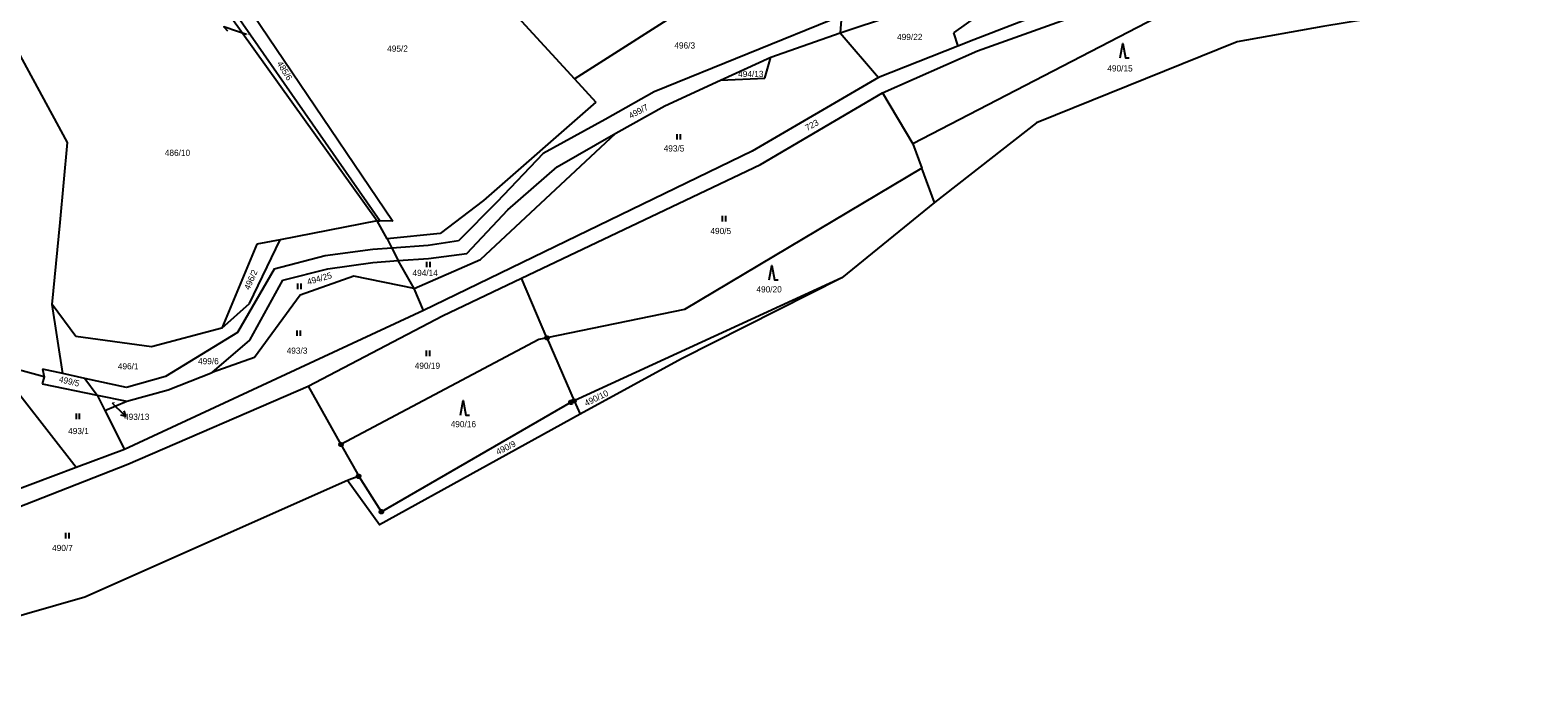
# Model space of a CAD drawing. Extents: x -694465 to -690527, y -983694 to -978978.
# Drawn here: x -694074.3 to -693660.8, y -982293.3 to -982116.3 of the extents above; entities that cross this region are included whole.
import ezdxf

# ---------------------------------------------------------------- set-up
doc = ezdxf.new("R2010")
doc.units = 0
for name, color, linetype in [('Vrstva 1', 7, 'Continuous'), ('Vrstva 16', 7, 'Continuous'), ('Vrstva 18', 7, 'Continuous'), ('Vrstva 24', 7, 'Continuous'), ('Vrstva 25', 7, 'Continuous'), ('Vrstva 29', 7, 'Continuous')]:
    doc.layers.add(name, color=color, linetype=linetype)

msp = doc.modelspace()

# ---------------------------------------------------------------- linework, layer by layer
at = {"layer": 'Vrstva 1'}
for points in [[(-693968.65, -982082.15), (-693925.04, -982129.62)], [(-694036.4, -982088.67), (-693979.15, -982168.57)], [(-693978.44, -982168.59), (-694034.43, -982088.03)], [(-694030.22, -982086.66), (-693974.83, -982168.69)], [(-693852.16, -982117.06), (-693793.91, -982097.65)], [(-693793.91, -982097.65), (-693821.06, -982117.08)], [(-693814.5, -982122.01), (-693747.88, -982098.08)], [(-693773.25, -982102.64), (-693815.47, -982118.99)], [(-693660.79, -982105.49), (-693719.8, -982115.29), (-693743.29, -982119.46)], [(-693925.04, -982129.62), (-693890.5, -982107.59)], [(-693851.77, -982112.35), (-693903.16, -982133.19)], [(-693851.77, -982112.35), (-693852.16, -982117.06)], [(-693765.47, -982112.88), (-693832.2, -982147.45)], [(-693871.18, -982123.74), (-693852.16, -982117.06)], [(-693852.16, -982117.06), (-693841.67, -982129.24)], [(-693821.06, -982117.08), (-693819.84, -982120.7)], [(-694064.07, -982147.1), (-694077.57, -982122.13)], [(-693819.84, -982120.7), (-693841.67, -982129.24)], [(-693840.51, -982133.53), (-693814.5, -982122.01)], [(-693743.29, -982119.46), (-693798.28, -982141.71), (-693826.24, -982163.52)], [(-693815.47, -982118.99), (-693819.84, -982120.7)], [(-693885.01, -982129.97), (-693871.18, -982123.74)], [(-693872.78, -982129.47), (-693871.18, -982123.74)], [(-693925.04, -982129.62), (-693919.16, -982136.03)], [(-693900.26, -982137.03), (-693885.01, -982129.97)], [(-693885.01, -982129.97), (-693872.78, -982129.47)], [(-693841.67, -982129.24), (-693876.28, -982149.5)], [(-693903.16, -982133.19), (-693916.63, -982140.76)], [(-693874, -982153.15), (-693840.51, -982133.53)], [(-693840.51, -982133.53), (-693832.2, -982147.45)], [(-693919.16, -982136.03), (-693949.94, -982163.04)], [(-693913.65, -982144.52), (-693900.26, -982137.03)], [(-693916.63, -982140.76), (-693933.58, -982150.11)], [(-694066.11, -982168.99), (-694064.07, -982147.1)], [(-693950.77, -982179.22), (-693913.65, -982144.52)], [(-693929.8, -982153.76), (-693913.65, -982144.52)], [(-693876.28, -982149.5), (-693966.47, -982193.17)], [(-693933.58, -982150.11), (-693946.33, -982163.5)], [(-693832.2, -982147.45), (-693829.72, -982154.14)], [(-693943.31, -982165.58), (-693929.8, -982153.76)], [(-693939.54, -982184.32), (-693874, -982153.15)], [(-693829.72, -982154.14), (-693894.82, -982192.91)], [(-693826.24, -982163.52), (-693829.72, -982154.14)], [(-693949.94, -982163.04), (-693961.85, -982172.09)], [(-693946.33, -982163.5), (-693956.84, -982174.03)], [(-693826.24, -982163.52), (-693851.67, -982184.22)], [(-693954.58, -982177.57), (-693943.31, -982165.58)], [(-694068.28, -982191.53), (-694066.11, -982168.99)], [(-693979.15, -982168.57), (-694005.78, -982173.77)], [(-693976.37, -982173.53), (-693979.15, -982168.57)], [(-693979.15, -982168.57), (-693978.44, -982168.59)], [(-693974.83, -982168.69), (-693978.44, -982168.59)], [(-694012.1, -982175.01), (-694021.78, -982197.99)], [(-694014.11, -982191.25), (-694005.78, -982173.77)], [(-694005.78, -982173.77), (-694012.1, -982175.01)], [(-693975.1, -982176.05), (-693980.29, -982176.44)], [(-693961.85, -982172.09), (-693976.37, -982173.53)], [(-693976.37, -982173.53), (-693975.1, -982176.05)], [(-693965.12, -982175.3), (-693975.1, -982176.05)], [(-693975.1, -982176.05), (-693973.36, -982179.48)], [(-693956.84, -982174.03), (-693965.12, -982175.3)], [(-693993.37, -982178.16), (-694007.35, -982181.83)], [(-693980.29, -982176.44), (-693993.37, -982178.16)], [(-693992.71, -982181.75), (-693980.36, -982179.96)], [(-693980.36, -982179.96), (-693973.36, -982179.48)], [(-693973.36, -982179.48), (-693965.02, -982178.9)], [(-693968.96, -982187.16), (-693973.36, -982179.48)], [(-693968.96, -982187.16), (-693950.77, -982179.22)], [(-693965.02, -982178.9), (-693954.58, -982177.57)], [(-694007.35, -982181.83), (-694017.43, -982199.15)], [(-694005.02, -982184.89), (-693992.71, -982181.75)], [(-693985.53, -982183.78), (-694000.27, -982188.99)], [(-693968.96, -982187.16), (-693985.53, -982183.78)], [(-693961.23, -982194.63), (-693939.54, -982184.32)], [(-693932.56, -982200.63), (-693939.54, -982184.32)], [(-693851.67, -982184.22), (-693925.14, -982217.95)], [(-693851.67, -982184.22), (-693895.7, -982206.4)], [(-694014.09, -982201.29), (-694005.02, -982184.89)], [(-693966.47, -982193.17), (-693968.96, -982187.16)], [(-694061.8, -982200.3), (-694068.28, -982191.53)], [(-694065.36, -982210.4), (-694068.28, -982191.53)], [(-694021.78, -982197.99), (-694014.11, -982191.25)], [(-694000.27, -982188.99), (-694012.76, -982206.06)], [(-693966.47, -982193.17), (-694048.47, -982231.28)], [(-693998.06, -982213.88), (-693961.23, -982194.63)], [(-693894.82, -982192.91), (-693932.56, -982200.63)], [(-694041, -982203.08), (-694061.8, -982200.3)], [(-694021.78, -982197.99), (-694041, -982203.08)], [(-694017.43, -982199.15), (-694037.18, -982211.21)], [(-693932.56, -982200.63), (-693934.82, -982201.09)], [(-693932.56, -982200.63), (-693925.14, -982217.95)], [(-694024.41, -982210.14), (-694014.09, -982201.29)], [(-693934.82, -982201.09), (-693989.07, -982229.89)], [(-694070.46, -982211.34), (-694084.04, -982207.7)], [(-694061.66, -982236.24), (-694084.04, -982207.7)], [(-694012.76, -982206.06), (-694024.41, -982210.14)], [(-693895.7, -982206.4), (-693923.42, -982221.62)], [(-694070.46, -982211.34), (-694071.05, -982213.27)], [(-694071.05, -982213.27), (-694055.91, -982216.34)], [(-694065.36, -982210.4), (-694070.91, -982209.27)], [(-694070.91, -982209.27), (-694070.46, -982211.34)], [(-694059.3, -982211.76), (-694065.36, -982210.4)], [(-694047.89, -982214.31), (-694059.3, -982211.76)], [(-694059.3, -982211.76), (-694055.91, -982216.34)], [(-694037.18, -982211.21), (-694047.89, -982214.31)], [(-694036.44, -982214.87), (-694024.41, -982210.14)], [(-694055.91, -982216.34), (-694053.79, -982220.6)], [(-694055.91, -982216.34), (-694047.79, -982217.99)], [(-694047.79, -982217.99), (-694036.44, -982214.87)], [(-694047.55, -982235.33), (-693998.06, -982213.88)], [(-693998.06, -982213.88), (-693989.07, -982229.89)], [(-694053.79, -982220.6), (-694047.79, -982217.99)], [(-694053.79, -982220.6), (-694048.47, -982231.28)], [(-693923.42, -982221.62), (-693978.53, -982251.89), (-693987.27, -982239.73)], [(-693925.96, -982218.32), (-693977.98, -982248.33)], [(-693925.14, -982217.95), (-693925.96, -982218.32)], [(-693925.14, -982217.95), (-693923.42, -982221.62)], [(-693989.07, -982229.89), (-693984.18, -982238.61)], [(-694048.47, -982231.28), (-694061.66, -982236.24)], [(-694061.66, -982236.24), (-694080.61, -982243.37)], [(-694078.03, -982247.22), (-694047.55, -982235.33)], [(-693987.27, -982239.73), (-694059.27, -982271.73), (-694122.38, -982289.88), (-694149.41, -982293.32)], [(-693984.18, -982238.61), (-693987.27, -982239.73)], [(-693977.98, -982248.33), (-693984.18, -982238.61)]]:
    msp.add_lwpolyline(points, dxfattribs=at)
at = {"layer": 'Vrstva 16'}
for p, q in [((-694014.95, -982117.51), (-694017.42, -982116.68)), ((-694051.86, -982218.49), (-694050.96, -982219.36))]:
    msp.add_line(p, q, dxfattribs=at)
at = {"layer": 'Vrstva 24'}
for points in [[(-693932.406, -982200.154), (-693932.156, -982200.336), (-693932.06, -982200.63), (-693932.156, -982200.924), (-693932.406, -982201.106), (-693932.714, -982201.106), (-693932.964, -982200.924), (-693933.06, -982200.63), (-693932.964, -982200.336), (-693932.714, -982200.154)], [(-693924.986, -982217.474), (-693924.736, -982217.656), (-693924.64, -982217.95), (-693924.736, -982218.244), (-693924.986, -982218.426), (-693925.294, -982218.426), (-693925.544, -982218.244), (-693925.64, -982217.95), (-693925.544, -982217.656), (-693925.294, -982217.474)], [(-693925.806, -982217.844), (-693925.556, -982218.026), (-693925.46, -982218.32), (-693925.556, -982218.614), (-693925.806, -982218.796), (-693926.114, -982218.796), (-693926.364, -982218.614), (-693926.46, -982218.32), (-693926.364, -982218.026), (-693926.114, -982217.844)], [(-693988.916, -982229.414), (-693988.666, -982229.596), (-693988.57, -982229.89), (-693988.666, -982230.184), (-693988.916, -982230.366), (-693989.224, -982230.366), (-693989.474, -982230.184), (-693989.57, -982229.89), (-693989.474, -982229.596), (-693989.224, -982229.414)], [(-693984.026, -982238.134), (-693983.776, -982238.316), (-693983.68, -982238.61), (-693983.776, -982238.904), (-693984.026, -982239.086), (-693984.334, -982239.086), (-693984.584, -982238.904), (-693984.68, -982238.61), (-693984.584, -982238.316), (-693984.334, -982238.134)], [(-693977.826, -982247.854), (-693977.576, -982248.036), (-693977.48, -982248.33), (-693977.576, -982248.624), (-693977.826, -982248.806), (-693978.134, -982248.806), (-693978.384, -982248.624), (-693978.48, -982248.33), (-693978.384, -982248.036), (-693978.134, -982247.854)]]:
    msp.add_lwpolyline(points, close=True, dxfattribs=at)
for points in [[(-693932.679, -982200.63), (-693932.44, -982200.63)], [(-693926.079, -982218.32), (-693925.84, -982218.32)], [(-693925.259, -982217.95), (-693925.02, -982217.95)], [(-693989.189, -982229.89), (-693988.95, -982229.89)], [(-693984.299, -982238.61), (-693984.06, -982238.61)], [(-693978.099, -982248.33), (-693977.86, -982248.33)]]:
    msp.add_lwpolyline(points, dxfattribs=at)
at = {"layer": 'Vrstva 25'}
for points in [[(-693775.35, -982123.93), (-693774.6, -982119.93), (-693773.85, -982123.93), (-693772.85, -982123.93)], [(-693896.91, -982144.78), (-693896.91, -982146.28)], [(-693895.91, -982146.28), (-693895.91, -982144.78)], [(-693884.54, -982167.22), (-693884.54, -982168.72)], [(-693883.54, -982168.72), (-693883.54, -982167.22)], [(-693965.63, -982179.82), (-693965.63, -982181.32)], [(-693964.63, -982181.32), (-693964.63, -982179.82)], [(-693871.64, -982184.78), (-693870.89, -982180.78), (-693870.14, -982184.78), (-693869.14, -982184.78)], [(-694000.97, -982185.77), (-694000.97, -982187.27)], [(-693999.97, -982187.27), (-693999.97, -982185.77)], [(-694001.15, -982198.64), (-694001.15, -982200.14)], [(-694000.15, -982200.14), (-694000.15, -982198.64)], [(-693965.7, -982204.17), (-693965.7, -982205.67)], [(-693964.7, -982205.67), (-693964.7, -982204.17)], [(-694061.73, -982221.42), (-694061.73, -982222.92)], [(-694060.73, -982222.92), (-694060.73, -982221.42)], [(-693956.28, -982221.87), (-693955.53, -982217.87), (-693954.78, -982221.87), (-693953.78, -982221.87)], [(-694064.59, -982254.13), (-694064.59, -982255.63)], [(-694063.59, -982255.63), (-694063.59, -982254.13)]]:
    msp.add_lwpolyline(points, dxfattribs=at)
at = {"layer": 'Vrstva 29'}
for points in [[(-694017.42, -982116.68), (-694021.211, -982115.404), (-694020.218, -982116.529)], [(-694050.96, -982219.36), (-694048.081, -982222.137), (-694048.496, -982220.695)], [(-694049.537, -982221.774), (-694048.081, -982222.137)]]:
    msp.add_lwpolyline(points, dxfattribs=at)

# ---------------------------------------------------------------- texts
at = {"layer": 'Vrstva 16'}
msp.add_text('493/13', height=1.7, dxfattribs=at).set_placement((-694048.563, -982223.14))
at = {"layer": 'Vrstva 18'}
for s, height, p in [('485/5', 0.2, (-694014.922, -982117.51)), ('499/22', 1.7, (-693836.533, -982119.02)), ('495/2', 1.7, (-693976.394, -982122.21)), ('496/3', 1.7, (-693897.623, -982121.34)), ('490/15', 1.7, (-693778.878, -982127.63)), ('494/13', 1.7, (-693880.131, -982129.16)), ('486/10', 1.7, (-694037.378, -982150.77)), ('493/5', 1.7, (-693900.557, -982149.57)), ('490/5', 1.7, (-693887.737, -982172.21)), ('494/14', 1.7, (-693969.444, -982183.7)), ('490/20', 1.7, (-693875.113, -982188.21)), ('493/3', 1.7, (-694003.953, -982205.02)), ('496/1', 1.7, (-694050.263, -982209.3)), ('499/6', 1.7, (-694028.263, -982207.9)), ('490/19', 1.7, (-693968.833, -982209.16)), ('493/13', 0.2, (-694051.832, -982218.49)), ('493/1', 1.7, (-694063.892, -982227.05)), ('490/16', 1.7, (-693958.973, -982225.16)), ('490/7', 1.7, (-694068.29, -982259.11))]:
    msp.add_text(s, height=height, dxfattribs=at).set_placement(p)
for s, rotation, p in [('485/6', 301.49039, (-694006.702, -982125.45)), ('499/7', 27.90304, (-693909.6, -982140.649)), ('723', 28.81978, (-693861.168, -982143.98)), ('496/2', 66.57769, (-694014.146, -982187.662)), ('494/25', 16.21471, (-693998.082, -982186.184)), ('499/5', 346.52488, (-694066.559, -982212.745)), ('490/10', 26.12688, (-693921.757, -982219.455)), ('490/9', 26.98631, (-693945.988, -982232.832))]:
    msp.add_text(s, height=1.7, rotation=rotation, dxfattribs=at).set_placement(p)

doc.saveas('drawing.dxf')
